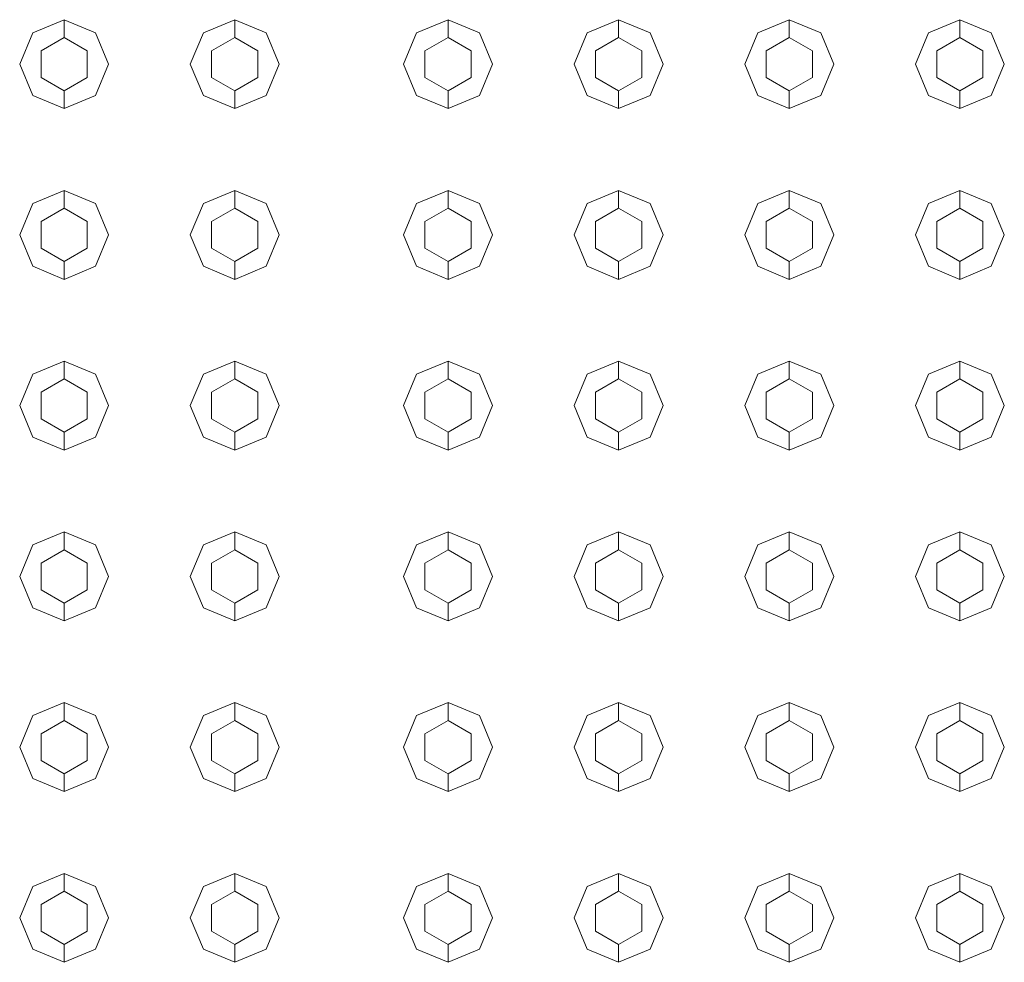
# Model space of a CAD drawing. Header units: millimetres. Extents: x -261 to 187, y -214 to 106.
# Tile 507 of 656: x -214.42 to -214.143, y 3.326 to 3.591. Entities that reach past the tile are written whole.
import ezdxf

# ---------------------------------------------------------------- set-up
doc = ezdxf.new("R2010")
doc.units = ezdxf.units.MM
doc.header["$LTSCALE"] = 0.005
doc.header["$MEASUREMENT"] = 0
doc.layers.add('IFC-Elemento construtivo genérico-Contorno', color=9, linetype='Continuous', lineweight=5)

msp = doc.modelspace()

# ---------------------------------------------------------------- linework, layer by layer
at = {"layer": 'IFC-Elemento construtivo genérico-Contorno', "lineweight": 5}
for p, q in [((-214.41674, 3.58773), (-214.40788, 3.5914)), ((-214.40788, 3.58639), (-214.40788, 3.5914)), ((-214.40788, 3.5914), (-214.39902, 3.58773)), ((-214.36864, 3.58773), (-214.35979, 3.5914)), ((-214.35979, 3.58639), (-214.35979, 3.5914)), ((-214.35979, 3.5914), (-214.35093, 3.58773)), ((-214.30853, 3.58773), (-214.29967, 3.5914)), ((-214.29967, 3.58639), (-214.29967, 3.5914)), ((-214.29967, 3.5914), (-214.29082, 3.58773)), ((-214.26044, 3.58773), (-214.25158, 3.5914)), ((-214.25158, 3.58639), (-214.25158, 3.5914)), ((-214.25158, 3.5914), (-214.24273, 3.58773)), ((-214.21235, 3.58773), (-214.20349, 3.5914)), ((-214.20349, 3.58639), (-214.20349, 3.5914)), ((-214.20349, 3.5914), (-214.19463, 3.58773)), ((-214.16425, 3.58773), (-214.1554, 3.5914)), ((-214.1554, 3.58639), (-214.1554, 3.5914)), ((-214.1554, 3.5914), (-214.14654, 3.58773)), ((-214.4204, 3.57887), (-214.41674, 3.58773)), ((-214.41439, 3.58263), (-214.40788, 3.58639)), ((-214.40788, 3.58639), (-214.40137, 3.58263)), ((-214.39902, 3.58773), (-214.39536, 3.57887)), ((-214.37231, 3.57887), (-214.36864, 3.58773)), ((-214.3663, 3.58263), (-214.35979, 3.58639)), ((-214.35979, 3.58639), (-214.35328, 3.58263)), ((-214.35093, 3.58773), (-214.34726, 3.57887)), ((-214.3122, 3.57887), (-214.30853, 3.58773)), ((-214.30618, 3.58263), (-214.29967, 3.58639)), ((-214.29967, 3.58639), (-214.29317, 3.58263)), ((-214.29082, 3.58773), (-214.28715, 3.57887)), ((-214.26411, 3.57887), (-214.26044, 3.58773)), ((-214.25809, 3.58263), (-214.25158, 3.58639)), ((-214.25158, 3.58639), (-214.24507, 3.58263)), ((-214.24273, 3.58773), (-214.23906, 3.57887)), ((-214.21601, 3.57887), (-214.21235, 3.58773)), ((-214.21, 3.58263), (-214.20349, 3.58639)), ((-214.20349, 3.58639), (-214.19698, 3.58263)), ((-214.19463, 3.58773), (-214.19097, 3.57887)), ((-214.16792, 3.57887), (-214.16425, 3.58773)), ((-214.16191, 3.58263), (-214.1554, 3.58639)), ((-214.1554, 3.58639), (-214.14889, 3.58263)), ((-214.14654, 3.58773), (-214.14287, 3.57887)), ((-214.41439, 3.57512), (-214.41439, 3.58263)), ((-214.40137, 3.57512), (-214.40137, 3.58263)), ((-214.3663, 3.57512), (-214.3663, 3.58263)), ((-214.35328, 3.57512), (-214.35328, 3.58263)), ((-214.30618, 3.57512), (-214.30618, 3.58263)), ((-214.29317, 3.57512), (-214.29317, 3.58263)), ((-214.25809, 3.57512), (-214.25809, 3.58263)), ((-214.24507, 3.57512), (-214.24507, 3.58263)), ((-214.21, 3.57512), (-214.21, 3.58263)), ((-214.19698, 3.57512), (-214.19698, 3.58263)), ((-214.16191, 3.57512), (-214.16191, 3.58263)), ((-214.14889, 3.57512), (-214.14889, 3.58263)), ((-214.4204, 3.57887), (-214.41674, 3.57002)), ((-214.39902, 3.57002), (-214.39536, 3.57887)), ((-214.37231, 3.57887), (-214.36864, 3.57002)), ((-214.35093, 3.57002), (-214.34726, 3.57887)), ((-214.3122, 3.57887), (-214.30853, 3.57002)), ((-214.29082, 3.57002), (-214.28715, 3.57887)), ((-214.26411, 3.57887), (-214.26044, 3.57002)), ((-214.24273, 3.57002), (-214.23906, 3.57887)), ((-214.21601, 3.57887), (-214.21235, 3.57002)), ((-214.19463, 3.57002), (-214.19097, 3.57887)), ((-214.16792, 3.57887), (-214.16425, 3.57002)), ((-214.14654, 3.57002), (-214.14287, 3.57887)), ((-214.41439, 3.57512), (-214.40788, 3.57136)), ((-214.40788, 3.57136), (-214.40137, 3.57512)), ((-214.3663, 3.57512), (-214.35979, 3.57136)), ((-214.35979, 3.57136), (-214.35328, 3.57512)), ((-214.30618, 3.57512), (-214.29967, 3.57136)), ((-214.29967, 3.57136), (-214.29317, 3.57512)), ((-214.25809, 3.57512), (-214.25158, 3.57136)), ((-214.25158, 3.57136), (-214.24507, 3.57512)), ((-214.21, 3.57512), (-214.20349, 3.57136)), ((-214.20349, 3.57136), (-214.19698, 3.57512)), ((-214.16191, 3.57512), (-214.1554, 3.57136)), ((-214.1554, 3.57136), (-214.14889, 3.57512)), ((-214.41674, 3.57002), (-214.40788, 3.56635)), ((-214.40788, 3.56635), (-214.40788, 3.57136)), ((-214.40788, 3.56635), (-214.39902, 3.57002)), ((-214.36864, 3.57002), (-214.35979, 3.56635)), ((-214.35979, 3.56635), (-214.35979, 3.57136)), ((-214.35979, 3.56635), (-214.35093, 3.57002)), ((-214.30853, 3.57002), (-214.29967, 3.56635)), ((-214.29967, 3.56635), (-214.29967, 3.57136)), ((-214.29967, 3.56635), (-214.29082, 3.57002)), ((-214.26044, 3.57002), (-214.25158, 3.56635)), ((-214.25158, 3.56635), (-214.25158, 3.57136)), ((-214.25158, 3.56635), (-214.24273, 3.57002)), ((-214.21235, 3.57002), (-214.20349, 3.56635)), ((-214.20349, 3.56635), (-214.20349, 3.57136)), ((-214.20349, 3.56635), (-214.19463, 3.57002)), ((-214.16425, 3.57002), (-214.1554, 3.56635)), ((-214.1554, 3.56635), (-214.1554, 3.57136)), ((-214.1554, 3.56635), (-214.14654, 3.57002)), ((-214.41674, 3.53964), (-214.40788, 3.54331)), ((-214.40788, 3.5383), (-214.40788, 3.54331)), ((-214.40788, 3.54331), (-214.39902, 3.53964)), ((-214.36864, 3.53964), (-214.35979, 3.54331)), ((-214.35979, 3.5383), (-214.35979, 3.54331)), ((-214.35979, 3.54331), (-214.35093, 3.53964)), ((-214.30853, 3.53964), (-214.29967, 3.54331)), ((-214.29967, 3.5383), (-214.29967, 3.54331)), ((-214.29967, 3.54331), (-214.29082, 3.53964)), ((-214.26044, 3.53964), (-214.25158, 3.54331)), ((-214.25158, 3.5383), (-214.25158, 3.54331)), ((-214.25158, 3.54331), (-214.24273, 3.53964)), ((-214.21235, 3.53964), (-214.20349, 3.54331)), ((-214.20349, 3.5383), (-214.20349, 3.54331)), ((-214.20349, 3.54331), (-214.19463, 3.53964)), ((-214.16425, 3.53964), (-214.1554, 3.54331)), ((-214.1554, 3.5383), (-214.1554, 3.54331)), ((-214.1554, 3.54331), (-214.14654, 3.53964)), ((-214.4204, 3.53079), (-214.41674, 3.53964)), ((-214.39902, 3.53964), (-214.39536, 3.53079)), ((-214.37231, 3.53079), (-214.36864, 3.53964)), ((-214.35093, 3.53964), (-214.34726, 3.53079)), ((-214.3122, 3.53079), (-214.30853, 3.53964)), ((-214.29082, 3.53964), (-214.28715, 3.53079)), ((-214.26411, 3.53079), (-214.26044, 3.53964)), ((-214.24273, 3.53964), (-214.23906, 3.53079)), ((-214.21601, 3.53079), (-214.21235, 3.53964)), ((-214.19463, 3.53964), (-214.19097, 3.53079)), ((-214.16792, 3.53079), (-214.16425, 3.53964)), ((-214.14654, 3.53964), (-214.14287, 3.53079)), ((-214.41439, 3.53454), (-214.40788, 3.5383)), ((-214.40788, 3.5383), (-214.40137, 3.53454)), ((-214.3663, 3.53454), (-214.35979, 3.5383)), ((-214.35979, 3.5383), (-214.35328, 3.53454)), ((-214.30618, 3.53454), (-214.29967, 3.5383)), ((-214.29967, 3.5383), (-214.29317, 3.53454)), ((-214.25809, 3.53454), (-214.25158, 3.5383)), ((-214.25158, 3.5383), (-214.24507, 3.53454)), ((-214.21, 3.53454), (-214.20349, 3.5383)), ((-214.20349, 3.5383), (-214.19698, 3.53454)), ((-214.16191, 3.53454), (-214.1554, 3.5383)), ((-214.1554, 3.5383), (-214.14889, 3.53454)), ((-214.41439, 3.52703), (-214.41439, 3.53454)), ((-214.40137, 3.52703), (-214.40137, 3.53454)), ((-214.3663, 3.52703), (-214.3663, 3.53454)), ((-214.35328, 3.52703), (-214.35328, 3.53454)), ((-214.30618, 3.52703), (-214.30618, 3.53454)), ((-214.29317, 3.52703), (-214.29317, 3.53454)), ((-214.25809, 3.52703), (-214.25809, 3.53454)), ((-214.24507, 3.52703), (-214.24507, 3.53454)), ((-214.21, 3.52703), (-214.21, 3.53454)), ((-214.19698, 3.52703), (-214.19698, 3.53454)), ((-214.16191, 3.52703), (-214.16191, 3.53454)), ((-214.14889, 3.52703), (-214.14889, 3.53454)), ((-214.4204, 3.53079), (-214.41674, 3.52193)), ((-214.39902, 3.52193), (-214.39536, 3.53079)), ((-214.37231, 3.53079), (-214.36864, 3.52193)), ((-214.35093, 3.52193), (-214.34726, 3.53079)), ((-214.3122, 3.53079), (-214.30853, 3.52193)), ((-214.29082, 3.52193), (-214.28715, 3.53079)), ((-214.26411, 3.53079), (-214.26044, 3.52193)), ((-214.24273, 3.52193), (-214.23906, 3.53079)), ((-214.21601, 3.53079), (-214.21235, 3.52193)), ((-214.19463, 3.52193), (-214.19097, 3.53079)), ((-214.16792, 3.53079), (-214.16425, 3.52193)), ((-214.14654, 3.52193), (-214.14287, 3.53079)), ((-214.41439, 3.52703), (-214.40788, 3.52327)), ((-214.40788, 3.52327), (-214.40137, 3.52703)), ((-214.3663, 3.52703), (-214.35979, 3.52327)), ((-214.35979, 3.52327), (-214.35328, 3.52703)), ((-214.30618, 3.52703), (-214.29967, 3.52327)), ((-214.29967, 3.52327), (-214.29317, 3.52703)), ((-214.25809, 3.52703), (-214.25158, 3.52327)), ((-214.25158, 3.52327), (-214.24507, 3.52703)), ((-214.21, 3.52703), (-214.20349, 3.52327)), ((-214.20349, 3.52327), (-214.19698, 3.52703)), ((-214.16191, 3.52703), (-214.1554, 3.52327)), ((-214.1554, 3.52327), (-214.14889, 3.52703)), ((-214.41674, 3.52193), (-214.40788, 3.51826)), ((-214.40788, 3.51826), (-214.40788, 3.52327)), ((-214.40788, 3.51826), (-214.39902, 3.52193)), ((-214.36864, 3.52193), (-214.35979, 3.51826)), ((-214.35979, 3.51826), (-214.35979, 3.52327)), ((-214.35979, 3.51826), (-214.35093, 3.52193)), ((-214.30853, 3.52193), (-214.29967, 3.51826)), ((-214.29967, 3.51826), (-214.29967, 3.52327)), ((-214.29967, 3.51826), (-214.29082, 3.52193)), ((-214.26044, 3.52193), (-214.25158, 3.51826)), ((-214.25158, 3.51826), (-214.25158, 3.52327)), ((-214.25158, 3.51826), (-214.24273, 3.52193)), ((-214.21235, 3.52193), (-214.20349, 3.51826)), ((-214.20349, 3.51826), (-214.20349, 3.52327)), ((-214.20349, 3.51826), (-214.19463, 3.52193)), ((-214.16425, 3.52193), (-214.1554, 3.51826)), ((-214.1554, 3.51826), (-214.1554, 3.52327)), ((-214.1554, 3.51826), (-214.14654, 3.52193)), ((-214.41674, 3.49155), (-214.40788, 3.49522)), ((-214.40788, 3.49021), (-214.40788, 3.49522)), ((-214.40788, 3.49522), (-214.39902, 3.49155)), ((-214.36864, 3.49155), (-214.35979, 3.49522)), ((-214.35979, 3.49021), (-214.35979, 3.49522)), ((-214.35979, 3.49522), (-214.35093, 3.49155)), ((-214.30853, 3.49155), (-214.29967, 3.49522)), ((-214.29967, 3.49021), (-214.29967, 3.49522)), ((-214.29967, 3.49522), (-214.29082, 3.49155)), ((-214.26044, 3.49155), (-214.25158, 3.49522)), ((-214.25158, 3.49021), (-214.25158, 3.49522)), ((-214.25158, 3.49522), (-214.24273, 3.49155)), ((-214.21235, 3.49155), (-214.20349, 3.49522)), ((-214.20349, 3.49021), (-214.20349, 3.49522)), ((-214.20349, 3.49522), (-214.19463, 3.49155)), ((-214.16425, 3.49155), (-214.1554, 3.49522)), ((-214.1554, 3.49021), (-214.1554, 3.49522)), ((-214.1554, 3.49522), (-214.14654, 3.49155)), ((-214.4204, 3.4827), (-214.41674, 3.49155)), ((-214.39902, 3.49155), (-214.39536, 3.4827)), ((-214.37231, 3.4827), (-214.36864, 3.49155)), ((-214.35093, 3.49155), (-214.34726, 3.4827)), ((-214.3122, 3.4827), (-214.30853, 3.49155)), ((-214.29082, 3.49155), (-214.28715, 3.4827)), ((-214.26411, 3.4827), (-214.26044, 3.49155)), ((-214.24273, 3.49155), (-214.23906, 3.4827)), ((-214.21601, 3.4827), (-214.21235, 3.49155)), ((-214.19463, 3.49155), (-214.19097, 3.4827)), ((-214.16792, 3.4827), (-214.16425, 3.49155)), ((-214.14654, 3.49155), (-214.14287, 3.4827)), ((-214.41439, 3.48645), (-214.40788, 3.49021)), ((-214.40788, 3.49021), (-214.40137, 3.48645)), ((-214.3663, 3.48645), (-214.35979, 3.49021)), ((-214.35979, 3.49021), (-214.35328, 3.48645)), ((-214.30618, 3.48645), (-214.29967, 3.49021)), ((-214.29967, 3.49021), (-214.29317, 3.48645)), ((-214.25809, 3.48645), (-214.25158, 3.49021)), ((-214.25158, 3.49021), (-214.24507, 3.48645)), ((-214.21, 3.48645), (-214.20349, 3.49021)), ((-214.20349, 3.49021), (-214.19698, 3.48645)), ((-214.16191, 3.48645), (-214.1554, 3.49021)), ((-214.1554, 3.49021), (-214.14889, 3.48645)), ((-214.41439, 3.47894), (-214.41439, 3.48645)), ((-214.40137, 3.47894), (-214.40137, 3.48645)), ((-214.3663, 3.47894), (-214.3663, 3.48645)), ((-214.35328, 3.47894), (-214.35328, 3.48645)), ((-214.30618, 3.47894), (-214.30618, 3.48645)), ((-214.29317, 3.47894), (-214.29317, 3.48645)), ((-214.25809, 3.47894), (-214.25809, 3.48645)), ((-214.24507, 3.47894), (-214.24507, 3.48645)), ((-214.21, 3.47894), (-214.21, 3.48645)), ((-214.19698, 3.47894), (-214.19698, 3.48645)), ((-214.16191, 3.47894), (-214.16191, 3.48645)), ((-214.14889, 3.47894), (-214.14889, 3.48645)), ((-214.4204, 3.4827), (-214.41674, 3.47384)), ((-214.39902, 3.47384), (-214.39536, 3.4827)), ((-214.37231, 3.4827), (-214.36864, 3.47384)), ((-214.35093, 3.47384), (-214.34726, 3.4827)), ((-214.3122, 3.4827), (-214.30853, 3.47384)), ((-214.29082, 3.47384), (-214.28715, 3.4827)), ((-214.26411, 3.4827), (-214.26044, 3.47384)), ((-214.24273, 3.47384), (-214.23906, 3.4827)), ((-214.21601, 3.4827), (-214.21235, 3.47384)), ((-214.19463, 3.47384), (-214.19097, 3.4827)), ((-214.16792, 3.4827), (-214.16425, 3.47384)), ((-214.14654, 3.47384), (-214.14287, 3.4827)), ((-214.41439, 3.47894), (-214.40788, 3.47518)), ((-214.40788, 3.47518), (-214.40137, 3.47894)), ((-214.3663, 3.47894), (-214.35979, 3.47518)), ((-214.35979, 3.47518), (-214.35328, 3.47894)), ((-214.30618, 3.47894), (-214.29967, 3.47518)), ((-214.29967, 3.47518), (-214.29317, 3.47894)), ((-214.25809, 3.47894), (-214.25158, 3.47518)), ((-214.25158, 3.47518), (-214.24507, 3.47894)), ((-214.21, 3.47894), (-214.20349, 3.47518)), ((-214.20349, 3.47518), (-214.19698, 3.47894)), ((-214.16191, 3.47894), (-214.1554, 3.47518)), ((-214.1554, 3.47518), (-214.14889, 3.47894)), ((-214.40788, 3.47017), (-214.40788, 3.47518)), ((-214.35979, 3.47017), (-214.35979, 3.47518)), ((-214.29967, 3.47017), (-214.29967, 3.47518)), ((-214.25158, 3.47017), (-214.25158, 3.47518)), ((-214.20349, 3.47017), (-214.20349, 3.47518)), ((-214.1554, 3.47017), (-214.1554, 3.47518)), ((-214.41674, 3.47384), (-214.40788, 3.47017)), ((-214.40788, 3.47017), (-214.39902, 3.47384)), ((-214.36864, 3.47384), (-214.35979, 3.47017)), ((-214.35979, 3.47017), (-214.35093, 3.47384)), ((-214.30853, 3.47384), (-214.29967, 3.47017)), ((-214.29967, 3.47017), (-214.29082, 3.47384)), ((-214.26044, 3.47384), (-214.25158, 3.47017)), ((-214.25158, 3.47017), (-214.24273, 3.47384)), ((-214.21235, 3.47384), (-214.20349, 3.47017)), ((-214.20349, 3.47017), (-214.19463, 3.47384)), ((-214.16425, 3.47384), (-214.1554, 3.47017)), ((-214.1554, 3.47017), (-214.14654, 3.47384)), ((-214.41674, 3.44346), (-214.40788, 3.44712)), ((-214.40788, 3.44212), (-214.40788, 3.44712)), ((-214.40788, 3.44712), (-214.39902, 3.44346)), ((-214.36864, 3.44346), (-214.35979, 3.44712)), ((-214.35979, 3.44212), (-214.35979, 3.44712)), ((-214.35979, 3.44712), (-214.35093, 3.44346)), ((-214.30853, 3.44346), (-214.29967, 3.44712)), ((-214.29967, 3.44212), (-214.29967, 3.44712)), ((-214.29967, 3.44712), (-214.29082, 3.44346)), ((-214.26044, 3.44346), (-214.25158, 3.44712)), ((-214.25158, 3.44212), (-214.25158, 3.44712)), ((-214.25158, 3.44712), (-214.24273, 3.44346)), ((-214.21235, 3.44346), (-214.20349, 3.44712)), ((-214.20349, 3.44212), (-214.20349, 3.44712)), ((-214.20349, 3.44712), (-214.19463, 3.44346)), ((-214.16425, 3.44346), (-214.1554, 3.44712)), ((-214.1554, 3.44212), (-214.1554, 3.44712)), ((-214.1554, 3.44712), (-214.14654, 3.44346)), ((-214.4204, 3.4346), (-214.41674, 3.44346)), ((-214.41439, 3.43836), (-214.40788, 3.44212)), ((-214.40788, 3.44212), (-214.40137, 3.43836)), ((-214.39902, 3.44346), (-214.39536, 3.4346)), ((-214.37231, 3.4346), (-214.36864, 3.44346)), ((-214.3663, 3.43836), (-214.35979, 3.44212)), ((-214.35979, 3.44212), (-214.35328, 3.43836)), ((-214.35093, 3.44346), (-214.34726, 3.4346)), ((-214.3122, 3.4346), (-214.30853, 3.44346)), ((-214.30618, 3.43836), (-214.29967, 3.44212)), ((-214.29967, 3.44212), (-214.29317, 3.43836)), ((-214.29082, 3.44346), (-214.28715, 3.4346)), ((-214.26411, 3.4346), (-214.26044, 3.44346)), ((-214.25809, 3.43836), (-214.25158, 3.44212)), ((-214.25158, 3.44212), (-214.24507, 3.43836)), ((-214.24273, 3.44346), (-214.23906, 3.4346)), ((-214.21601, 3.4346), (-214.21235, 3.44346)), ((-214.21, 3.43836), (-214.20349, 3.44212)), ((-214.20349, 3.44212), (-214.19698, 3.43836)), ((-214.19463, 3.44346), (-214.19097, 3.4346)), ((-214.16792, 3.4346), (-214.16425, 3.44346)), ((-214.16191, 3.43836), (-214.1554, 3.44212)), ((-214.1554, 3.44212), (-214.14889, 3.43836)), ((-214.14654, 3.44346), (-214.14287, 3.4346)), ((-214.41439, 3.43084), (-214.41439, 3.43836)), ((-214.40137, 3.43084), (-214.40137, 3.43836)), ((-214.3663, 3.43084), (-214.3663, 3.43836)), ((-214.35328, 3.43084), (-214.35328, 3.43836)), ((-214.30618, 3.43084), (-214.30618, 3.43836)), ((-214.29317, 3.43084), (-214.29317, 3.43836)), ((-214.25809, 3.43084), (-214.25809, 3.43836)), ((-214.24507, 3.43084), (-214.24507, 3.43836)), ((-214.21, 3.43084), (-214.21, 3.43836)), ((-214.19698, 3.43084), (-214.19698, 3.43836)), ((-214.16191, 3.43084), (-214.16191, 3.43836)), ((-214.14889, 3.43084), (-214.14889, 3.43836)), ((-214.4204, 3.4346), (-214.41674, 3.42575)), ((-214.39902, 3.42575), (-214.39536, 3.4346)), ((-214.37231, 3.4346), (-214.36864, 3.42575)), ((-214.35093, 3.42575), (-214.34726, 3.4346)), ((-214.3122, 3.4346), (-214.30853, 3.42575)), ((-214.29082, 3.42575), (-214.28715, 3.4346)), ((-214.26411, 3.4346), (-214.26044, 3.42575)), ((-214.24273, 3.42575), (-214.23906, 3.4346)), ((-214.21601, 3.4346), (-214.21235, 3.42575)), ((-214.19463, 3.42575), (-214.19097, 3.4346)), ((-214.16792, 3.4346), (-214.16425, 3.42575)), ((-214.14654, 3.42575), (-214.14287, 3.4346)), ((-214.41439, 3.43084), (-214.40788, 3.42709)), ((-214.40788, 3.42709), (-214.40137, 3.43084)), ((-214.3663, 3.43084), (-214.35979, 3.42709)), ((-214.35979, 3.42709), (-214.35328, 3.43084)), ((-214.30618, 3.43084), (-214.29967, 3.42709)), ((-214.29967, 3.42709), (-214.29317, 3.43084)), ((-214.25809, 3.43084), (-214.25158, 3.42709)), ((-214.25158, 3.42709), (-214.24507, 3.43084)), ((-214.21, 3.43084), (-214.20349, 3.42709)), ((-214.20349, 3.42709), (-214.19698, 3.43084)), ((-214.16191, 3.43084), (-214.1554, 3.42709)), ((-214.1554, 3.42709), (-214.14889, 3.43084)), ((-214.41674, 3.42575), (-214.40788, 3.42208)), ((-214.40788, 3.42208), (-214.40788, 3.42709)), ((-214.40788, 3.42208), (-214.39902, 3.42575)), ((-214.36864, 3.42575), (-214.35979, 3.42208)), ((-214.35979, 3.42208), (-214.35979, 3.42709)), ((-214.35979, 3.42208), (-214.35093, 3.42575)), ((-214.30853, 3.42575), (-214.29967, 3.42208)), ((-214.29967, 3.42208), (-214.29967, 3.42709)), ((-214.29967, 3.42208), (-214.29082, 3.42575)), ((-214.26044, 3.42575), (-214.25158, 3.42208)), ((-214.25158, 3.42208), (-214.25158, 3.42709)), ((-214.25158, 3.42208), (-214.24273, 3.42575)), ((-214.21235, 3.42575), (-214.20349, 3.42208)), ((-214.20349, 3.42208), (-214.20349, 3.42709)), ((-214.20349, 3.42208), (-214.19463, 3.42575)), ((-214.16425, 3.42575), (-214.1554, 3.42208)), ((-214.1554, 3.42208), (-214.1554, 3.42709)), ((-214.1554, 3.42208), (-214.14654, 3.42575)), ((-214.41674, 3.39537), (-214.40788, 3.39904)), ((-214.40788, 3.39403), (-214.40788, 3.39904)), ((-214.40788, 3.39904), (-214.39902, 3.39537)), ((-214.36864, 3.39537), (-214.35979, 3.39904)), ((-214.35979, 3.39403), (-214.35979, 3.39904)), ((-214.35979, 3.39904), (-214.35093, 3.39537)), ((-214.30853, 3.39537), (-214.29967, 3.39904)), ((-214.29967, 3.39403), (-214.29967, 3.39904)), ((-214.29967, 3.39904), (-214.29082, 3.39537)), ((-214.26044, 3.39537), (-214.25158, 3.39904)), ((-214.25158, 3.39403), (-214.25158, 3.39904)), ((-214.25158, 3.39904), (-214.24273, 3.39537)), ((-214.21235, 3.39537), (-214.20349, 3.39904)), ((-214.20349, 3.39403), (-214.20349, 3.39904)), ((-214.20349, 3.39904), (-214.19463, 3.39537)), ((-214.16425, 3.39537), (-214.1554, 3.39904)), ((-214.1554, 3.39403), (-214.1554, 3.39904)), ((-214.1554, 3.39904), (-214.14654, 3.39537)), ((-214.4204, 3.38651), (-214.41674, 3.39537)), ((-214.39902, 3.39537), (-214.39536, 3.38651)), ((-214.37231, 3.38651), (-214.36864, 3.39537)), ((-214.35093, 3.39537), (-214.34726, 3.38651)), ((-214.3122, 3.38651), (-214.30853, 3.39537)), ((-214.29082, 3.39537), (-214.28715, 3.38651)), ((-214.26411, 3.38651), (-214.26044, 3.39537)), ((-214.24273, 3.39537), (-214.23906, 3.38651)), ((-214.21601, 3.38651), (-214.21235, 3.39537)), ((-214.19463, 3.39537), (-214.19097, 3.38651)), ((-214.16792, 3.38651), (-214.16425, 3.39537)), ((-214.14654, 3.39537), (-214.14287, 3.38651)), ((-214.41439, 3.39027), (-214.40788, 3.39403)), ((-214.40788, 3.39403), (-214.40137, 3.39027)), ((-214.3663, 3.39027), (-214.35979, 3.39403)), ((-214.35979, 3.39403), (-214.35328, 3.39027)), ((-214.30618, 3.39027), (-214.29967, 3.39403)), ((-214.29967, 3.39403), (-214.29317, 3.39027)), ((-214.25809, 3.39027), (-214.25158, 3.39403)), ((-214.25158, 3.39403), (-214.24507, 3.39027)), ((-214.21, 3.39027), (-214.20349, 3.39403)), ((-214.20349, 3.39403), (-214.19698, 3.39027)), ((-214.16191, 3.39027), (-214.1554, 3.39403)), ((-214.1554, 3.39403), (-214.14889, 3.39027)), ((-214.41439, 3.38275), (-214.41439, 3.39027)), ((-214.40137, 3.38275), (-214.40137, 3.39027)), ((-214.3663, 3.38275), (-214.3663, 3.39027)), ((-214.35328, 3.38275), (-214.35328, 3.39027)), ((-214.30618, 3.38275), (-214.30618, 3.39027)), ((-214.29317, 3.38275), (-214.29317, 3.39027)), ((-214.25809, 3.38275), (-214.25809, 3.39027)), ((-214.24507, 3.38275), (-214.24507, 3.39027)), ((-214.21, 3.38275), (-214.21, 3.39027)), ((-214.19698, 3.38275), (-214.19698, 3.39027)), ((-214.16191, 3.38275), (-214.16191, 3.39027)), ((-214.14889, 3.38275), (-214.14889, 3.39027)), ((-214.4204, 3.38651), (-214.41674, 3.37766)), ((-214.39902, 3.37766), (-214.39536, 3.38651)), ((-214.37231, 3.38651), (-214.36864, 3.37766)), ((-214.35093, 3.37766), (-214.34726, 3.38651)), ((-214.3122, 3.38651), (-214.30853, 3.37766)), ((-214.29082, 3.37766), (-214.28715, 3.38651)), ((-214.26411, 3.38651), (-214.26044, 3.37766)), ((-214.24273, 3.37766), (-214.23906, 3.38651)), ((-214.21601, 3.38651), (-214.21235, 3.37766)), ((-214.19463, 3.37766), (-214.19097, 3.38651)), ((-214.16792, 3.38651), (-214.16425, 3.37766)), ((-214.14654, 3.37766), (-214.14287, 3.38651)), ((-214.41439, 3.38275), (-214.40788, 3.379)), ((-214.40788, 3.379), (-214.40137, 3.38275)), ((-214.3663, 3.38275), (-214.35979, 3.379)), ((-214.35979, 3.379), (-214.35328, 3.38275)), ((-214.30618, 3.38275), (-214.29967, 3.379)), ((-214.29967, 3.379), (-214.29317, 3.38275)), ((-214.25809, 3.38275), (-214.25158, 3.379)), ((-214.25158, 3.379), (-214.24507, 3.38275)), ((-214.21, 3.38275), (-214.20349, 3.379)), ((-214.20349, 3.379), (-214.19698, 3.38275)), ((-214.16191, 3.38275), (-214.1554, 3.379)), ((-214.1554, 3.379), (-214.14889, 3.38275)), ((-214.41674, 3.37766), (-214.40788, 3.37399)), ((-214.40788, 3.37399), (-214.40788, 3.379)), ((-214.40788, 3.37399), (-214.39902, 3.37766)), ((-214.36864, 3.37766), (-214.35979, 3.37399)), ((-214.35979, 3.37399), (-214.35979, 3.379)), ((-214.35979, 3.37399), (-214.35093, 3.37766)), ((-214.30853, 3.37766), (-214.29967, 3.37399)), ((-214.29967, 3.37399), (-214.29967, 3.379)), ((-214.29967, 3.37399), (-214.29082, 3.37766)), ((-214.26044, 3.37766), (-214.25158, 3.37399)), ((-214.25158, 3.37399), (-214.25158, 3.379)), ((-214.25158, 3.37399), (-214.24273, 3.37766)), ((-214.21235, 3.37766), (-214.20349, 3.37399)), ((-214.20349, 3.37399), (-214.20349, 3.379)), ((-214.20349, 3.37399), (-214.19463, 3.37766)), ((-214.16425, 3.37766), (-214.1554, 3.37399)), ((-214.1554, 3.37399), (-214.1554, 3.379)), ((-214.1554, 3.37399), (-214.14654, 3.37766)), ((-214.41674, 3.34728), (-214.40788, 3.35094)), ((-214.40788, 3.34593), (-214.40788, 3.35094)), ((-214.40788, 3.35094), (-214.39902, 3.34728)), ((-214.36864, 3.34728), (-214.35979, 3.35094)), ((-214.35979, 3.34593), (-214.35979, 3.35094)), ((-214.35979, 3.35094), (-214.35093, 3.34728)), ((-214.30853, 3.34728), (-214.29967, 3.35094)), ((-214.29967, 3.34593), (-214.29967, 3.35094)), ((-214.29967, 3.35094), (-214.29082, 3.34728)), ((-214.26044, 3.34728), (-214.25158, 3.35094)), ((-214.25158, 3.34593), (-214.25158, 3.35094)), ((-214.25158, 3.35094), (-214.24273, 3.34728)), ((-214.21235, 3.34728), (-214.20349, 3.35094)), ((-214.20349, 3.34593), (-214.20349, 3.35094)), ((-214.20349, 3.35094), (-214.19463, 3.34728)), ((-214.16425, 3.34728), (-214.1554, 3.35094)), ((-214.1554, 3.34593), (-214.1554, 3.35094)), ((-214.1554, 3.35094), (-214.14654, 3.34728)), ((-214.4204, 3.33842), (-214.41674, 3.34728)), ((-214.39902, 3.34728), (-214.39536, 3.33842)), ((-214.37231, 3.33842), (-214.36864, 3.34728)), ((-214.35093, 3.34728), (-214.34726, 3.33842)), ((-214.3122, 3.33842), (-214.30853, 3.34728)), ((-214.29082, 3.34728), (-214.28715, 3.33842)), ((-214.26411, 3.33842), (-214.26044, 3.34728)), ((-214.24273, 3.34728), (-214.23906, 3.33842)), ((-214.21601, 3.33842), (-214.21235, 3.34728)), ((-214.19463, 3.34728), (-214.19097, 3.33842)), ((-214.16792, 3.33842), (-214.16425, 3.34728)), ((-214.14654, 3.34728), (-214.14287, 3.33842)), ((-214.41439, 3.34217), (-214.40788, 3.34593)), ((-214.40788, 3.34593), (-214.40137, 3.34217)), ((-214.3663, 3.34217), (-214.35979, 3.34593)), ((-214.35979, 3.34593), (-214.35328, 3.34217)), ((-214.30618, 3.34217), (-214.29967, 3.34593)), ((-214.29967, 3.34593), (-214.29317, 3.34217)), ((-214.25809, 3.34217), (-214.25158, 3.34593)), ((-214.25158, 3.34593), (-214.24507, 3.34217)), ((-214.21, 3.34217), (-214.20349, 3.34593)), ((-214.20349, 3.34593), (-214.19698, 3.34217)), ((-214.16191, 3.34217), (-214.1554, 3.34593)), ((-214.1554, 3.34593), (-214.14889, 3.34217)), ((-214.41439, 3.33466), (-214.41439, 3.34217)), ((-214.40137, 3.33466), (-214.40137, 3.34217)), ((-214.3663, 3.33466), (-214.3663, 3.34217)), ((-214.35328, 3.33466), (-214.35328, 3.34217)), ((-214.30618, 3.33466), (-214.30618, 3.34217)), ((-214.29317, 3.33466), (-214.29317, 3.34217)), ((-214.25809, 3.33466), (-214.25809, 3.34217)), ((-214.24507, 3.33466), (-214.24507, 3.34217)), ((-214.21, 3.33466), (-214.21, 3.34217)), ((-214.19698, 3.33466), (-214.19698, 3.34217)), ((-214.16191, 3.33466), (-214.16191, 3.34217)), ((-214.14889, 3.33466), (-214.14889, 3.34217)), ((-214.4204, 3.33842), (-214.41674, 3.32956)), ((-214.39902, 3.32956), (-214.39536, 3.33842)), ((-214.37231, 3.33842), (-214.36864, 3.32956)), ((-214.35093, 3.32956), (-214.34726, 3.33842)), ((-214.3122, 3.33842), (-214.30853, 3.32956)), ((-214.29082, 3.32956), (-214.28715, 3.33842)), ((-214.26411, 3.33842), (-214.26044, 3.32956)), ((-214.24273, 3.32956), (-214.23906, 3.33842)), ((-214.21601, 3.33842), (-214.21235, 3.32956)), ((-214.19463, 3.32956), (-214.19097, 3.33842)), ((-214.16792, 3.33842), (-214.16425, 3.32956)), ((-214.14654, 3.32956), (-214.14287, 3.33842)), ((-214.41439, 3.33466), (-214.40788, 3.3309)), ((-214.40788, 3.3309), (-214.40137, 3.33466)), ((-214.3663, 3.33466), (-214.35979, 3.3309)), ((-214.35979, 3.3309), (-214.35328, 3.33466)), ((-214.30618, 3.33466), (-214.29967, 3.3309)), ((-214.29967, 3.3309), (-214.29317, 3.33466)), ((-214.25809, 3.33466), (-214.25158, 3.3309)), ((-214.25158, 3.3309), (-214.24507, 3.33466)), ((-214.21, 3.33466), (-214.20349, 3.3309)), ((-214.20349, 3.3309), (-214.19698, 3.33466)), ((-214.16191, 3.33466), (-214.1554, 3.3309)), ((-214.1554, 3.3309), (-214.14889, 3.33466)), ((-214.40788, 3.32589), (-214.40788, 3.3309)), ((-214.35979, 3.32589), (-214.35979, 3.3309)), ((-214.29967, 3.32589), (-214.29967, 3.3309)), ((-214.25158, 3.32589), (-214.25158, 3.3309)), ((-214.20349, 3.32589), (-214.20349, 3.3309)), ((-214.1554, 3.32589), (-214.1554, 3.3309)), ((-214.41674, 3.32956), (-214.40788, 3.32589)), ((-214.40788, 3.32589), (-214.39902, 3.32956)), ((-214.36864, 3.32956), (-214.35979, 3.32589)), ((-214.35979, 3.32589), (-214.35093, 3.32956)), ((-214.30853, 3.32956), (-214.29967, 3.32589)), ((-214.29967, 3.32589), (-214.29082, 3.32956)), ((-214.26044, 3.32956), (-214.25158, 3.32589)), ((-214.25158, 3.32589), (-214.24273, 3.32956)), ((-214.21235, 3.32956), (-214.20349, 3.32589)), ((-214.20349, 3.32589), (-214.19463, 3.32956)), ((-214.16425, 3.32956), (-214.1554, 3.32589)), ((-214.1554, 3.32589), (-214.14654, 3.32956))]:
    msp.add_line(p, q, dxfattribs=at)

doc.saveas('drawing.dxf')
